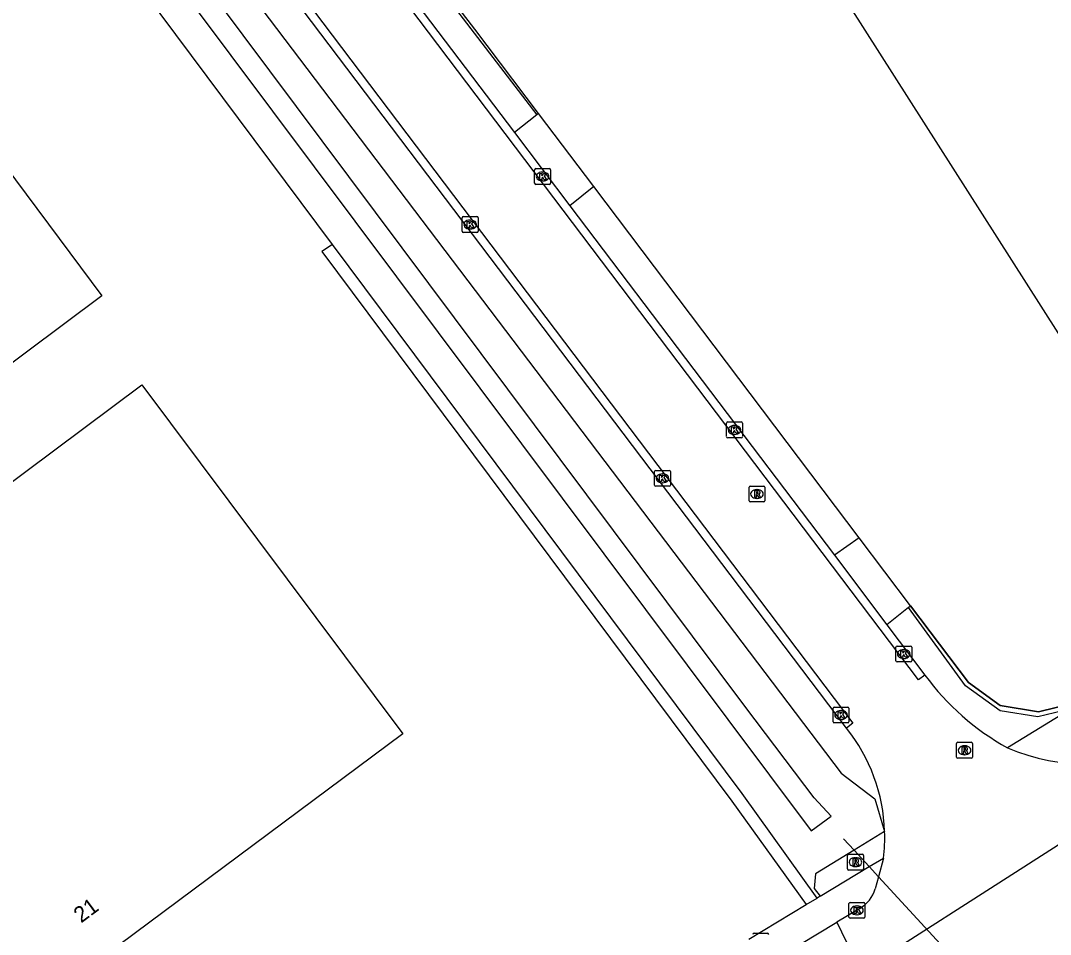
# Model space of a CAD drawing. Extents: x 156651 to 158072, y 387631 to 388990.
# Drawn here: x 157820.1 to 157885.1, y 388523.7 to 388581.4 of the extents above; entities that cross this region are included whole.
import ezdxf

# ---------------------------------------------------------------- set-up
doc = ezdxf.new("R2010")
doc.units = 0
for name, color, linetype in [('IMGEO_Brandkraan', 7, 'Continuous'), ('IMGEO_Duiker', 7, 'Continuous'), ('IMGEO_Erf', 7, 'Continuous'), ('IMGEO_Groenvoorziening', 7, 'Continuous'), ('IMGEO_Haag', 7, 'Continuous'), ('IMGEO_Hek', 7, 'Continuous'), ('IMGEO_Kolk', 7, 'Continuous'), ('IMGEO_Pand', 7, 'Continuous'), ('IMGEO_Pand_nummerreeks', 7, 'Continuous'), ('IMGEO_Rijbaan_lokaal_gesloten', 7, 'Continuous'), ('IMGEO_Rijbaan_lokaal_open', 7, 'Continuous'), ('IMGEO_Rioolput', 7, 'Continuous'), ('IMGEO_Voetpad_open', 7, 'Continuous'), ('IMGEO_Waterloop', 7, 'Continuous')]:
    doc.layers.add(name, color=color, linetype=linetype)

msp = doc.modelspace()

# ---------------------------------------------------------------- linework, layer by layer
at = {"layer": 'IMGEO_Brandkraan'}
msp.add_line((157866.422, 388523.775), (157867.274, 388523.775), dxfattribs=at)
msp.add_lwpolyline([(157866.422, 388523.775), (157867.274, 388523.775)], dxfattribs=at)
for centre, start, end in [((157866.424, 388523.699), 91.55205, 178.44795), ((157866.424, 388523.699), 91.55205, 178.44795), ((157867.272, 388523.699), 1.55205, 88.44795), ((157867.272, 388523.699), 1.55205, 88.44795)]:
    msp.add_arc(centre, 0.0765, start, end, dxfattribs=at)
at = {"layer": 'IMGEO_Duiker'}
msp.add_lwpolyline([(157908.667, 388489.868), (157907.922, 388490.68), (157897.546, 388501.987), (157890.058, 388510.148), (157882.564, 388518.315), (157881.592, 388519.374), (157874.281, 388527.341), (157873.698, 388527.977), (157872.745, 388529.015), (157872.08, 388529.739)], dxfattribs=at)
at = {"layer": 'IMGEO_Erf'}
msp.add_lwpolyline([(157839.811, 388567.231), (157761.798, 388671.742), (157757.678, 388677.579), (157751.512, 388686.005)], dxfattribs=at)
at = {"layer": 'IMGEO_Groenvoorziening'}
for points in [[(157752.66, 388690.763), (157765.374, 388674.714), (157770.72, 388667.489), (157794.878, 388635.427), (157871.923, 388533.871), (157874.053, 388532.244), (157874.667, 388530.195)], [(157876.307, 388544.438), (157879.966, 388539.6), (157881.966, 388538.145), (157884.382, 388537.75), (157886.516, 388538.265), (157912.593, 388554.443), (157921.94, 388561.605), (157926.695, 388564.507), (157935.759, 388570.044)], [(157874.667, 388530.195), (157872.745, 388529.015), (157870.298, 388527.513), (157870.223, 388526.595), (157870.593, 388526.11)]]:
    msp.add_lwpolyline(points, dxfattribs=at)
at = {"layer": 'IMGEO_Haag'}
for points in [[(157839.811, 388567.231), (157839.15, 388566.779), (157865.032, 388532.106), (157869.713, 388525.581)], [(157870.401, 388525.994), (157865.671, 388532.587), (157839.811, 388567.231)]]:
    msp.add_lwpolyline(points, dxfattribs=at)
at = {"layer": 'IMGEO_Hek'}
for points in [[(157848.802, 388580.806), (157845.473, 388585.137), (157849.493, 388587.618)], [(157852.82, 388575.493), (157848.802, 388580.806)], [(157856.311, 388570.878), (157852.82, 388575.493)], [(157873.067, 388548.722), (157856.311, 388570.878)], [(157926.695, 388564.507), (157921.94, 388561.605), (157912.593, 388554.443), (157886.516, 388538.265), (157884.382, 388537.75), (157881.966, 388538.145), (157879.966, 388539.6), (157876.307, 388544.438)], [(157876.307, 388544.438), (157873.067, 388548.722)]]:
    msp.add_lwpolyline(points, dxfattribs=at)
at = {"layer": 'IMGEO_Kolk'}
for p, q in [((157852.576, 388571.092), (157852.576, 388571.944)), ((157852.651, 388572.018), (157853.503, 388572.018)), ((157853.577, 388571.944), (157853.577, 388571.092)), ((157853.087, 388571.238), (157853.062, 388571.238)), ((157853.064, 388571.798), (157853.089, 388571.798)), ((157853.503, 388571.018), (157852.651, 388571.018)), ((157848.006, 388568.063), (157848.006, 388568.915)), ((157848.081, 388568.989), (157848.933, 388568.989)), ((157848.494, 388568.769), (157848.519, 388568.769)), ((157849.007, 388568.915), (157849.007, 388568.063)), ((157848.933, 388567.989), (157848.081, 388567.989)), ((157848.517, 388568.209), (157848.492, 388568.209)), ((157864.689, 388555.104), (157864.689, 388555.956)), ((157864.764, 388556.03), (157865.616, 388556.03)), ((157865.177, 388555.81), (157865.202, 388555.81)), ((157865.69, 388555.956), (157865.69, 388555.104)), ((157865.616, 388555.03), (157864.764, 388555.03)), ((157865.2, 388555.25), (157865.175, 388555.25)), ((157860.145, 388552.047), (157860.145, 388552.899)), ((157860.22, 388552.973), (157861.072, 388552.973)), ((157860.633, 388552.753), (157860.658, 388552.753)), ((157861.146, 388552.899), (157861.146, 388552.047)), ((157861.072, 388551.973), (157860.22, 388551.973)), ((157860.656, 388552.193), (157860.631, 388552.193)), ((157875.376, 388540.963), (157875.376, 388541.815)), ((157875.451, 388541.889), (157876.303, 388541.889)), ((157875.864, 388541.669), (157875.889, 388541.669)), ((157876.377, 388541.815), (157876.377, 388540.963)), ((157876.303, 388540.889), (157875.451, 388540.889)), ((157875.887, 388541.109), (157875.862, 388541.109)), ((157871.416, 388537.113), (157871.416, 388537.965)), ((157871.491, 388538.039), (157872.343, 388538.039)), ((157871.904, 388537.819), (157871.929, 388537.819)), ((157872.417, 388537.965), (157872.417, 388537.113)), ((157872.343, 388537.039), (157871.491, 388537.039)), ((157871.927, 388537.259), (157871.902, 388537.259)), ((157872.492, 388525.718), (157873.344, 388525.718)), ((157872.417, 388524.792), (157872.417, 388525.644)), ((157872.905, 388525.498), (157872.93, 388525.498)), ((157873.418, 388525.644), (157873.418, 388524.792)), ((157873.344, 388524.718), (157872.492, 388524.718)), ((157872.928, 388524.938), (157872.903, 388524.938))]:
    msp.add_line(p, q, dxfattribs=at)
for points in [[(157852.576, 388571.092), (157852.576, 388571.944)], [(157852.651, 388572.018), (157853.503, 388572.018)], [(157853.577, 388571.944), (157853.577, 388571.092)], [(157852.897, 388571.718), (157853.02, 388571.718), (157853.02, 388571.567), (157853.15, 388571.718), (157853.314, 388571.718), (157853.168, 388571.567), (157853.321, 388571.318), (157853.169, 388571.318), (157853.084, 388571.482), (157853.02, 388571.415), (157853.02, 388571.318), (157852.897, 388571.318), (157852.897, 388571.718)], [(157853.503, 388571.018), (157852.651, 388571.018)], [(157848.006, 388568.063), (157848.006, 388568.915)], [(157848.081, 388568.989), (157848.933, 388568.989)], [(157848.327, 388568.689), (157848.45, 388568.689), (157848.45, 388568.538), (157848.58, 388568.689), (157848.744, 388568.689), (157848.598, 388568.538), (157848.751, 388568.289), (157848.599, 388568.289), (157848.514, 388568.453), (157848.45, 388568.386), (157848.45, 388568.289), (157848.327, 388568.289), (157848.327, 388568.689)], [(157849.007, 388568.915), (157849.007, 388568.063)], [(157848.933, 388567.989), (157848.081, 388567.989)], [(157864.689, 388555.104), (157864.689, 388555.956)], [(157864.764, 388556.03), (157865.616, 388556.03)], [(157865.01, 388555.73), (157865.133, 388555.73), (157865.133, 388555.579), (157865.263, 388555.73), (157865.427, 388555.73), (157865.281, 388555.579), (157865.434, 388555.33), (157865.282, 388555.33), (157865.197, 388555.494), (157865.133, 388555.427), (157865.133, 388555.33), (157865.01, 388555.33), (157865.01, 388555.73)], [(157865.69, 388555.956), (157865.69, 388555.104)], [(157865.616, 388555.03), (157864.764, 388555.03)], [(157860.145, 388552.047), (157860.145, 388552.899)], [(157860.22, 388552.973), (157861.072, 388552.973)], [(157860.466, 388552.673), (157860.589, 388552.673), (157860.589, 388552.522), (157860.719, 388552.673), (157860.883, 388552.673), (157860.737, 388552.522), (157860.89, 388552.273), (157860.738, 388552.273), (157860.653, 388552.437), (157860.589, 388552.37), (157860.589, 388552.273), (157860.466, 388552.273), (157860.466, 388552.673)], [(157861.146, 388552.899), (157861.146, 388552.047)], [(157861.072, 388551.973), (157860.22, 388551.973)], [(157875.376, 388540.963), (157875.376, 388541.815)], [(157875.451, 388541.889), (157876.303, 388541.889)], [(157875.697, 388541.589), (157875.82, 388541.589), (157875.82, 388541.438), (157875.95, 388541.589), (157876.114, 388541.589), (157875.968, 388541.438), (157876.121, 388541.189), (157875.969, 388541.189), (157875.884, 388541.353), (157875.82, 388541.286), (157875.82, 388541.189), (157875.697, 388541.189), (157875.697, 388541.589)], [(157876.377, 388541.815), (157876.377, 388540.963)], [(157876.303, 388540.889), (157875.451, 388540.889)], [(157871.416, 388537.113), (157871.416, 388537.965)], [(157871.491, 388538.039), (157872.343, 388538.039)], [(157871.737, 388537.739), (157871.86, 388537.739), (157871.86, 388537.588), (157871.99, 388537.739), (157872.154, 388537.739), (157872.008, 388537.588), (157872.161, 388537.339), (157872.009, 388537.339), (157871.924, 388537.503), (157871.86, 388537.436), (157871.86, 388537.339), (157871.737, 388537.339), (157871.737, 388537.739)], [(157872.417, 388537.965), (157872.417, 388537.113)], [(157872.343, 388537.039), (157871.491, 388537.039)], [(157872.492, 388525.718), (157873.344, 388525.718)], [(157872.417, 388524.792), (157872.417, 388525.644)], [(157872.738, 388525.418), (157872.861, 388525.418), (157872.861, 388525.267), (157872.991, 388525.418), (157873.155, 388525.418), (157873.009, 388525.267), (157873.162, 388525.018), (157873.01, 388525.018), (157872.925, 388525.182), (157872.861, 388525.115), (157872.861, 388525.018), (157872.738, 388525.018), (157872.738, 388525.418)], [(157873.418, 388525.644), (157873.418, 388524.792)], [(157873.344, 388524.718), (157872.492, 388524.718)]]:
    msp.add_lwpolyline(points, dxfattribs=at)
for centre, start, end in [((157852.653, 388571.942), 91.55205, 178.44795), ((157852.653, 388571.942), 91.55205, 178.44795), ((157853.501, 388571.942), 1.55205, 88.44795), ((157853.501, 388571.942), 1.55205, 88.44795), ((157852.653, 388571.094), 181.55205, 268.44795), ((157852.653, 388571.094), 181.55205, 268.44795), ((157853.501, 388571.094), 271.55205, 358.44795), ((157853.501, 388571.094), 271.55205, 358.44795), ((157848.083, 388568.913), 91.55205, 178.44795), ((157848.083, 388568.913), 91.55205, 178.44795), ((157848.931, 388568.913), 1.55205, 88.44795), ((157848.931, 388568.913), 1.55205, 88.44795), ((157848.083, 388568.065), 181.55205, 268.44795), ((157848.083, 388568.065), 181.55205, 268.44795), ((157848.931, 388568.065), 271.55205, 358.44795), ((157848.931, 388568.065), 271.55205, 358.44795), ((157864.766, 388555.954), 91.55205, 178.44795), ((157864.766, 388555.954), 91.55205, 178.44795), ((157865.614, 388555.954), 1.55205, 88.44795), ((157865.614, 388555.954), 1.55205, 88.44795), ((157864.766, 388555.106), 181.55205, 268.44795), ((157864.766, 388555.106), 181.55205, 268.44795), ((157865.614, 388555.106), 271.55205, 358.44795), ((157865.614, 388555.106), 271.55205, 358.44795), ((157860.222, 388552.897), 91.55205, 178.44795), ((157860.222, 388552.897), 91.55205, 178.44795), ((157861.07, 388552.897), 1.55205, 88.44795), ((157861.07, 388552.897), 1.55205, 88.44795), ((157860.222, 388552.049), 181.55205, 268.44795), ((157860.222, 388552.049), 181.55205, 268.44795), ((157861.07, 388552.049), 271.55205, 358.44795), ((157861.07, 388552.049), 271.55205, 358.44795), ((157875.453, 388541.813), 91.55205, 178.44795), ((157875.453, 388541.813), 91.55205, 178.44795), ((157876.301, 388541.813), 1.55205, 88.44795), ((157876.301, 388541.813), 1.55205, 88.44795), ((157875.453, 388540.965), 181.55205, 268.44795), ((157875.453, 388540.965), 181.55205, 268.44795), ((157876.301, 388540.965), 271.55205, 358.44795), ((157876.301, 388540.965), 271.55205, 358.44795), ((157871.493, 388537.963), 91.55205, 178.44795), ((157871.493, 388537.963), 91.55205, 178.44795), ((157872.341, 388537.963), 1.55205, 88.44795), ((157872.341, 388537.963), 1.55205, 88.44795), ((157871.493, 388537.115), 181.55205, 268.44795), ((157871.493, 388537.115), 181.55205, 268.44795), ((157872.341, 388537.115), 271.55205, 358.44795), ((157872.341, 388537.115), 271.55205, 358.44795), ((157872.494, 388525.642), 91.55205, 178.44795), ((157872.494, 388525.642), 91.55205, 178.44795), ((157873.342, 388525.642), 1.55205, 88.44795), ((157873.342, 388525.642), 1.55205, 88.44795), ((157872.494, 388524.794), 181.55205, 268.44795), ((157872.494, 388524.794), 181.55205, 268.44795), ((157873.342, 388524.794), 271.55205, 358.44795), ((157873.342, 388524.794), 271.55205, 358.44795)]:
    msp.add_arc(centre, 0.0765, start, end, dxfattribs=at)
for centre, major_axis, ratio, start_param, end_param in [((157853.063, 388571.518), (-0.387, 0.002), 0.722429, 4.712389, 7.853982), ((157853.088, 388571.518), (-0.39, 0.002), 0.717154, 1.570796, 4.712389), ((157848.493, 388568.489), (-0.387, 0.002), 0.722429, 4.712389, 7.853982), ((157848.518, 388568.489), (-0.39, 0.002), 0.717154, 1.570796, 4.712389), ((157865.176, 388555.53), (-0.387, 0.002), 0.722429, 4.712389, 7.853982), ((157865.201, 388555.53), (-0.39, 0.002), 0.717154, 1.570796, 4.712389), ((157860.632, 388552.473), (-0.387, 0.002), 0.722429, 4.712389, 7.853982), ((157860.657, 388552.473), (-0.39, 0.002), 0.717154, 1.570796, 4.712389), ((157875.863, 388541.389), (-0.387, 0.002), 0.722429, 4.712389, 7.853982), ((157875.888, 388541.389), (-0.39, 0.002), 0.717154, 1.570796, 4.712389), ((157871.903, 388537.539), (-0.387, 0.002), 0.722429, 4.712389, 7.853982), ((157871.928, 388537.539), (-0.39, 0.002), 0.717154, 1.570796, 4.712389), ((157872.904, 388525.218), (-0.387, 0.002), 0.722429, 4.712389, 7.853982), ((157872.929, 388525.218), (-0.39, 0.002), 0.717154, 1.570796, 4.712389)]:
    msp.add_ellipse(centre, major_axis=major_axis, ratio=ratio, start_param=start_param, end_param=end_param, dxfattribs=at)
at = {"layer": 'IMGEO_Pand'}
for points in [[(157914.19, 388567.452), (157913.225, 388569.027), (157942.615, 388587.321), (157933.319, 388602.195), (157924.551, 388596.738), (157917.093, 388592.095), (157902.499, 388615.468), (157898.345, 388612.873), (157889.39, 388607.278), (157889.176, 388607.593), (157883.007, 388603.739), (157883.193, 388603.423), (157865.87, 388592.617), (157891.158, 388552.943), (157908.075, 388563.555), (157908.34, 388563.13), (157914.494, 388566.97), (157914.19, 388567.452)], [(157817.772, 388574.014), (157825.259, 388563.992), (157791.614, 388538.852), (157788.3, 388543.26), (157781.551, 388538.207), (157779.382, 388538.534), (157776.132, 388542.884)], [(157827.776, 388558.382), (157844.257, 388536.356), (157823.506, 388520.914), (157824.174, 388520.021), (157824.869, 388520.528), (157829.311, 388514.601), (157812.889, 388502.304), (157808.45, 388508.262), (157809.15, 388508.808), (157808.513, 388509.637), (157807.828, 388509.101), (157791.323, 388531.165), (157827.776, 388558.382)]]:
    msp.add_lwpolyline(points, dxfattribs=at)
at = {"layer": 'IMGEO_Rijbaan_lokaal_gesloten'}
for points in [[(157877.213, 388540.064), (157876.799, 388539.764), (157843.448, 388583.846), (157818.651, 388616.622)], [(157817.519, 388609.865), (157872.663, 388537.035), (157872.269, 388536.716)], [(157894.34, 388534.897), (157873.168, 388521.351)], [(157874.593, 388528.515), (157874.281, 388527.341), (157874.076, 388526.568)], [(157873.099, 388525.343), (157871.645, 388524.468)], [(157867.081, 388521.721), (157871.645, 388524.468)], [(157871.645, 388524.468), (157872.549, 388522.606)]]:
    msp.add_lwpolyline(points, dxfattribs=at)
for centre, radius, start, end in [((157890.169, 388549.521), 16.04, 216.12738, 241.12502), ((157863.643, 388529.843), 11.029, 1.83072, 38.54977), ((157887.406, 388546.937), 12.498, 246.50367, 296.11885), ((157863.615, 388529.84), 11.058, 353.11706, 1.83872), ((157872.001, 388527.221), 2.176, 300.32089, 342.53081)]:
    msp.add_arc(centre, radius, start, end, dxfattribs=at)
at = {"layer": 'IMGEO_Rijbaan_lokaal_open'}
for points in [[(157872.269, 388536.716), (157817.097, 388609.545)], [(157845.206, 388585.216), (157845.979, 388584.198), (157852.72, 388575.415)], [(157843.824, 388584.171), (157851.299, 388574.297)], [(157852.72, 388575.415), (157851.299, 388574.297)], [(157856.311, 388570.878), (157852.82, 388575.493), (157852.72, 388575.415)], [(157851.299, 388574.297), (157854.795, 388569.678)], [(157856.311, 388570.878), (157854.795, 388569.678)], [(157873.067, 388548.722), (157856.311, 388570.878)], [(157854.795, 388569.678), (157871.493, 388547.62)], [(157873.067, 388548.722), (157871.493, 388547.62)], [(157876.307, 388544.438), (157873.067, 388548.722)], [(157871.493, 388547.62), (157874.809, 388543.24)], [(157876.167, 388544.326), (157874.809, 388543.24)], [(157876.167, 388544.326), (157876.307, 388544.438)], [(157886.442, 388537.927), (157884.345, 388537.434), (157881.963, 388537.803), (157879.78, 388539.386), (157876.167, 388544.326)], [(157874.809, 388543.24), (157877.213, 388540.064)], [(157886.442, 388537.927), (157882.423, 388535.475)]]:
    msp.add_lwpolyline(points, dxfattribs=at)
at = {"layer": 'IMGEO_Rioolput'}
for p, q in [((157866.108, 388551.061), (157866.108, 388551.913)), ((157866.183, 388551.987), (157867.035, 388551.987)), ((157866.596, 388551.767), (157866.621, 388551.767)), ((157867.109, 388551.913), (157867.109, 388551.061)), ((157866.619, 388551.207), (157866.594, 388551.207)), ((157867.035, 388550.987), (157866.183, 388550.987)), ((157879.209, 388534.893), (157879.209, 388535.745)), ((157879.284, 388535.819), (157880.136, 388535.819)), ((157879.697, 388535.599), (157879.722, 388535.599)), ((157880.21, 388535.745), (157880.21, 388534.893)), ((157880.136, 388534.819), (157879.284, 388534.819)), ((157879.72, 388535.039), (157879.695, 388535.039)), ((157872.327, 388527.833), (157872.327, 388528.685)), ((157872.402, 388528.759), (157873.254, 388528.759)), ((157872.815, 388528.539), (157872.84, 388528.539)), ((157873.328, 388528.685), (157873.328, 388527.833)), ((157873.254, 388527.759), (157872.402, 388527.759)), ((157872.838, 388527.979), (157872.813, 388527.979))]:
    msp.add_line(p, q, dxfattribs=at)
for points in [[(157866.108, 388551.061), (157866.108, 388551.913)], [(157866.183, 388551.987), (157867.035, 388551.987)], [(157867.109, 388551.913), (157867.109, 388551.061)], [(157866.697, 388551.685), (157866.445, 388551.687), (157866.445, 388551.287)], [(157866.445, 388551.287), (157866.569, 388551.287), (157866.569, 388551.449), (157866.58, 388551.449)], [(157866.623, 388551.606), (157866.569, 388551.606), (157866.569, 388551.525)], [(157866.569, 388551.525), (157866.621, 388551.525)], [(157866.627, 388551.42), (157866.698, 388551.287), (157866.838, 388551.287), (157866.773, 388551.413)], [(157867.035, 388550.987), (157866.183, 388550.987)], [(157879.209, 388534.893), (157879.209, 388535.745)], [(157879.284, 388535.819), (157880.136, 388535.819)], [(157879.798, 388535.517), (157879.546, 388535.519), (157879.546, 388535.119)], [(157880.21, 388535.745), (157880.21, 388534.893)], [(157880.136, 388534.819), (157879.284, 388534.819)], [(157879.546, 388535.119), (157879.67, 388535.119), (157879.67, 388535.281), (157879.681, 388535.281)], [(157879.724, 388535.438), (157879.67, 388535.438), (157879.67, 388535.357)], [(157879.67, 388535.357), (157879.722, 388535.357)], [(157879.728, 388535.252), (157879.799, 388535.119), (157879.939, 388535.119), (157879.874, 388535.245)], [(157872.327, 388527.833), (157872.327, 388528.685)], [(157872.402, 388528.759), (157873.254, 388528.759)], [(157872.916, 388528.457), (157872.664, 388528.459), (157872.664, 388528.059)], [(157872.842, 388528.378), (157872.788, 388528.378), (157872.788, 388528.297)], [(157873.328, 388528.685), (157873.328, 388527.833)], [(157873.254, 388527.759), (157872.402, 388527.759)], [(157872.664, 388528.059), (157872.788, 388528.059), (157872.788, 388528.221), (157872.799, 388528.221)], [(157872.788, 388528.297), (157872.84, 388528.297)], [(157872.846, 388528.192), (157872.917, 388528.059), (157873.057, 388528.059), (157872.992, 388528.185)]]:
    msp.add_lwpolyline(points, dxfattribs=at)
for centre, radius, start, end in [((157866.185, 388551.911), 0.0765, 91.55205, 178.44795), ((157866.185, 388551.911), 0.0765, 91.55205, 178.44795), ((157867.033, 388551.911), 0.0765, 1.55205, 88.44795), ((157867.033, 388551.911), 0.0765, 1.55205, 88.44795), ((157866.185, 388551.063), 0.0765, 181.55205, 268.44795), ((157866.185, 388551.063), 0.0765, 181.55205, 268.44795), ((157866.579, 388551.396), 0.0533, 26.02933, 88.69889), ((157866.605, 388551.714), 0.19, 274.7715, 282.96867), ((157866.629, 388551.51), 0.0964, 77.00612, 93.18647), ((157866.643, 388551.567), 0.0378, 276.66336, 79.67722), ((157866.696, 388551.575), 0.109, 350.36119, 89.41601), ((157866.694, 388551.575), 0.112, 277.58423, 350.98172), ((157866.678, 388551.36), 0.108, 29.51342, 73.79051), ((157867.033, 388551.063), 0.0765, 271.55205, 358.44795), ((157867.033, 388551.063), 0.0765, 271.55205, 358.44795), ((157879.286, 388535.743), 0.0765, 91.55205, 178.44795), ((157879.286, 388535.743), 0.0765, 91.55205, 178.44795), ((157879.797, 388535.407), 0.109, 350.36119, 89.41601), ((157880.134, 388535.743), 0.0765, 1.55205, 88.44795), ((157880.134, 388535.743), 0.0765, 1.55205, 88.44795), ((157879.286, 388534.895), 0.0765, 181.55205, 268.44795), ((157879.286, 388534.895), 0.0765, 181.55205, 268.44795), ((157879.68, 388535.228), 0.0533, 26.02933, 88.69889), ((157879.706, 388535.546), 0.19, 274.7715, 282.96867), ((157879.73, 388535.342), 0.0964, 77.00612, 93.18647), ((157879.744, 388535.399), 0.0378, 276.66336, 79.67722), ((157879.795, 388535.407), 0.112, 277.58423, 350.98172), ((157879.779, 388535.192), 0.108, 29.51342, 73.79051), ((157880.134, 388534.895), 0.0765, 271.55205, 358.44795), ((157880.134, 388534.895), 0.0765, 271.55205, 358.44795), ((157872.404, 388528.683), 0.0765, 91.55205, 178.44795), ((157872.404, 388528.683), 0.0765, 91.55205, 178.44795), ((157872.848, 388528.282), 0.0964, 77.00612, 93.18647), ((157872.862, 388528.339), 0.0378, 276.66336, 79.67722), ((157872.915, 388528.347), 0.109, 350.36119, 89.41601), ((157872.913, 388528.347), 0.112, 277.58423, 350.98172), ((157873.252, 388528.683), 0.0765, 1.55205, 88.44795), ((157873.252, 388528.683), 0.0765, 1.55205, 88.44795), ((157872.404, 388527.835), 0.0765, 181.55205, 268.44795), ((157872.404, 388527.835), 0.0765, 181.55205, 268.44795), ((157872.798, 388528.168), 0.0533, 26.02933, 88.69889), ((157872.824, 388528.486), 0.19, 274.7715, 282.96867), ((157872.897, 388528.132), 0.108, 29.51342, 73.79051), ((157873.252, 388527.835), 0.0765, 271.55205, 358.44795), ((157873.252, 388527.835), 0.0765, 271.55205, 358.44795)]:
    msp.add_arc(centre, radius, start, end, dxfattribs=at)
for centre, major_axis, ratio, start_param, end_param in [((157866.595, 388551.487), (-0.387, 0.002), 0.722429, 4.712389, 7.853982), ((157866.62, 388551.487), (-0.39, 0.002), 0.717154, 1.570796, 4.712389), ((157879.696, 388535.319), (-0.387, 0.002), 0.722429, 4.712389, 7.853982), ((157879.721, 388535.319), (-0.39, 0.002), 0.717154, 1.570796, 4.712389), ((157872.814, 388528.259), (-0.387, 0.002), 0.722429, 4.712389, 7.853982), ((157872.839, 388528.259), (-0.39, 0.002), 0.717154, 1.570796, 4.712389)]:
    msp.add_ellipse(centre, major_axis=major_axis, ratio=ratio, start_param=start_param, end_param=end_param, dxfattribs=at)
at = {"layer": 'IMGEO_Voetpad_open'}
for points in [[(157870.593, 388526.11), (157873.698, 388527.977), (157874.593, 388528.515)], [(157869.713, 388525.581), (157870.401, 388525.994)], [(157870.593, 388526.11), (157870.401, 388525.994)], [(157866.09, 388523.403), (157869.713, 388525.581)]]:
    msp.add_lwpolyline(points, dxfattribs=at)
at = {"layer": 'IMGEO_Waterloop'}
msp.add_lwpolyline([(157870.035, 388530.243), (157871.29, 388531.17), (157870.209, 388532.31), (157865.903, 388538.006), (157754.001, 388687.639), (157752.843, 388686.867), (157799.38, 388624.573), (157870.035, 388530.243)], dxfattribs=at)

# ---------------------------------------------------------------- texts
at = {"layer": 'IMGEO_Pand_nummerreeks'}
msp.add_text('21', height=1, rotation=36.65503, dxfattribs=at).set_placement((157823.954, 388524.388))

doc.saveas('drawing.dxf')
